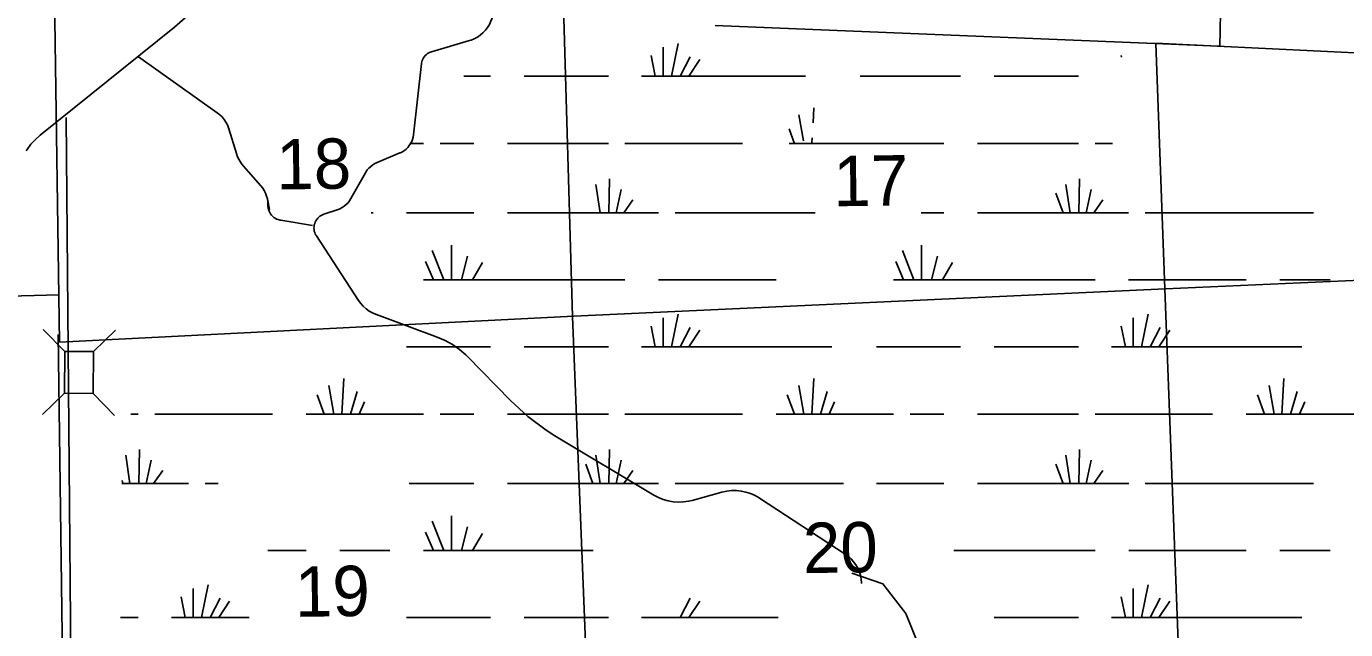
# Model space of a CAD drawing. Extents: x 2480962 to 2688785, y 277103 to 599240.
# Drawn here: x 2579387 to 2591178, y 574347 to 579739 of the extents above; entities that cross this region are included whole.
import ezdxf

# ---------------------------------------------------------------- set-up
doc = ezdxf.new("R2010")
doc.units = 0
for name, color, linetype in [('Section Lines', 7, 'Continuous'), ('Section Numbers', 7, 'Continuous'), ('Swamps', 7, 'Continuous'), ('Township and Range lines', 7, 'Continuous'), ('Uninventoried Roads and Features', 7, 'Continuous')]:
    doc.layers.add(name, color=color, linetype=linetype)

msp = doc.modelspace()

# ---------------------------------------------------------------- linework, layer by layer
at = {"layer": 'Section Lines'}
for p, q in [((2590087.443, 581121.846), (2590054.17, 579562.115)), ((2584267.503, 577146.982), (2584189.499, 579814.128)), ((2585542.28, 579747.426), (2589472.553, 579587.785)), ((2589478.215, 579590.035), (2594803.272, 579331.899)), ((2589481.953, 579587.371), (2589561.411, 577391.766)), ((2594877.697, 577627.452), (2589567.422, 577392.044)), ((2579677.905, 577340.767), (2574371.033, 577177.653)), ((2589567.422, 577392.044), (2584281.478, 577147.498)), ((2589561.411, 577391.766), (2589761.914, 572088.582)), ((2584281.478, 577147.498), (2579684.033, 576915.698)), ((2584477.305, 571862.155), (2584267.503, 577146.982))]:
    msp.add_line(p, q, dxfattribs=at)
at = {"layer": 'Swamps'}
msp.add_line((2589472.553, 579587.785), (2590045.538, 579562.534), dxfattribs=at)
for points in [[(2585078.559, 579553.457), (2585078.565, 579293.64)], [(2585212.308, 579586.897), (2585152.815, 579293.641)], [(2584971.061, 579479.266), (2585008.065, 579293.638)], [(2585319.811, 579468.084), (2585230.815, 579293.642)], [(2585405.312, 579442.148), (2585308.815, 579293.644)], [(2589172.31, 579479.276), (2589176.061, 579464.4)], [(2583297.066, 579293.672), (2583534.566, 579293.676)], [(2583835.316, 579293.681), (2584588.815, 579293.694)], [(2584885.565, 579293.636), (2585008.065, 579293.638)], [(2585008.065, 579293.638), (2585078.565, 579293.64)], [(2585078.565, 579293.64), (2585152.815, 579293.641)], [(2585152.815, 579293.641), (2585230.815, 579293.642)], [(2585230.815, 579293.642), (2585308.815, 579293.644)], [(2585308.815, 579293.644), (2586349.49, 579293.661)], [(2586840.315, 579293.67), (2587736.065, 579293.685)], [(2588036.565, 579293.69), (2588790.065, 579293.641)], [(2586292.323, 578948.53), (2586332.902, 578714.992)], [(2586425.822, 579011.596), (2586417.97, 578876.08)], [(2586251.971, 578690.628), (2586204.196, 578822.898)], [(2586410.332, 578744.26), (2586407.689, 578698.638)], [(2582814.58, 578692.405), (2582937.08, 578692.407)], [(2583085.58, 578692.409), (2583386.33, 578692.414)], [(2583686.83, 578692.419), (2584588.83, 578692.435)], [(2584737.08, 578692.437), (2585787.58, 578692.392)], [(2586205.93, 578692.399), (2587587.579, 578692.423)], [(2587888.079, 578692.428), (2588790.079, 578692.381)], [(2588938.579, 578692.384), (2589094.329, 578692.387)], [(2584599.837, 578376.93), (2584592.344, 578072.612)], [(2588801.087, 578376.938), (2588793.844, 578072.621)], [(2584477.338, 578324.989), (2584514.594, 578072.611)], [(2584703.839, 578280.43), (2584659.344, 578072.613)], [(2588589.59, 578247.058), (2588652.844, 578072.619)], [(2588678.588, 578324.998), (2588715.844, 578072.62)], [(2588905.089, 578280.439), (2588860.594, 578072.623)], [(2584807.592, 578187.618), (2584726.094, 578072.614)], [(2589009.091, 578187.627), (2588927.344, 578072.624)], [(2582469.595, 578072.576), (2582488.095, 578072.576)], [(2582784.845, 578072.581), (2583386.094, 578072.592)], [(2583686.844, 578072.597), (2584451.344, 578072.61)], [(2584451.344, 578072.61), (2584514.594, 578072.611)], [(2584514.594, 578072.611), (2584592.344, 578072.612)], [(2584592.344, 578072.612), (2584659.344, 578072.613)], [(2584659.344, 578072.613), (2584726.094, 578072.614)], [(2584726.094, 578072.614), (2585037.844, 578072.62)], [(2585186.344, 578072.56), (2586436.25, 578072.581)], [(2587385.87, 578072.597), (2587587.594, 578072.601)], [(2587888.094, 578072.606), (2588652.844, 578072.619)], [(2588652.844, 578072.619), (2588715.844, 578072.62)], [(2588715.844, 578072.62), (2588793.844, 578072.621)], [(2588793.844, 578072.621), (2588860.594, 578072.623)], [(2588860.594, 578072.623), (2588927.344, 578072.624)], [(2588927.344, 578072.624), (2589239.094, 578072.566)], [(2589387.594, 578072.568), (2590890.594, 578072.594)], [(2583185.851, 577783.084), (2583185.859, 577475.017)], [(2587387.101, 577783.093), (2587387.108, 577475.025)], [(2582955.605, 577638.328), (2583026.109, 577475.014)], [(2583015.102, 577734.83), (2583119.109, 577475.016)], [(2583330.604, 577686.585), (2583274.859, 577475.018)], [(2587157.104, 577638.337), (2587227.608, 577475.022)], [(2587216.352, 577734.839), (2587320.358, 577475.024)], [(2587531.853, 577686.594), (2587476.108, 577475.026)], [(2583464.105, 577627.211), (2583375.109, 577475.02)], [(2587665.605, 577627.22), (2587576.358, 577475.028)], [(2582937.109, 577475.013), (2583026.109, 577475.014)], [(2583026.109, 577475.014), (2583119.109, 577475.016)], [(2583119.109, 577475.016), (2583185.859, 577475.017)], [(2583185.859, 577475.017), (2583274.859, 577475.018)], [(2583274.859, 577475.018), (2583375.109, 577475.02)], [(2583375.109, 577475.02), (2584737.108, 577475.043)], [(2585037.858, 577475.048), (2586088.108, 577475.066)], [(2587138.358, 577475.021), (2587227.608, 577475.022)], [(2587227.608, 577475.022), (2587320.358, 577475.024)], [(2587320.358, 577475.024), (2587387.108, 577475.025)], [(2587387.108, 577475.025), (2587476.108, 577475.026)], [(2587476.108, 577475.026), (2587576.358, 577475.028)], [(2587576.358, 577475.028), (2588938.608, 577475.051)], [(2589239.108, 577475.056), (2590289.358, 577475.074)], [(2590590.108, 577475.079), (2591039.108, 577475.025)], [(2585212.116, 577166.983), (2585152.873, 576873.791)], [(2589413.615, 577166.992), (2589354.122, 576873.798)], [(2584971.118, 577059.353), (2585008.123, 576873.788)], [(2585078.616, 577133.606), (2585078.623, 576873.789)], [(2585319.868, 577048.233), (2585230.873, 576873.792)], [(2589172.368, 577059.361), (2589209.372, 576873.796)], [(2589279.866, 577133.614), (2589279.872, 576873.797)], [(2589521.118, 577048.242), (2589432.122, 576873.8)], [(2585405.119, 577022.234), (2585308.623, 576873.793)], [(2589606.619, 577022.243), (2589510.122, 576873.801)], [(2582784.873, 576873.813), (2583534.623, 576873.763)], [(2583835.373, 576873.769), (2584588.623, 576873.781)], [(2584885.623, 576873.786), (2585008.123, 576873.788)], [(2585008.123, 576873.788), (2585078.623, 576873.789)], [(2585078.623, 576873.789), (2585152.873, 576873.791)], [(2585152.873, 576873.791), (2585230.873, 576873.792)], [(2585230.873, 576873.792), (2585308.623, 576873.793)], [(2585308.623, 576873.793), (2586585.373, 576873.815)], [(2586986.373, 576873.759), (2587736.122, 576873.771)], [(2588036.622, 576873.776), (2588790.122, 576873.789)], [(2589086.872, 576873.794), (2589209.372, 576873.796)], [(2589209.372, 576873.796), (2589279.872, 576873.797)], [(2589279.872, 576873.797), (2589354.122, 576873.798)], [(2589354.122, 576873.798), (2589432.122, 576873.8)], [(2589432.122, 576873.8), (2589510.122, 576873.801)], [(2589510.122, 576873.801), (2590786.872, 576873.76)], [(2582224.629, 576591.737), (2582205.887, 576272.544)], [(2586425.879, 576591.683), (2586407.387, 576272.552)], [(2590627.129, 576591.69), (2590608.637, 576272.56)], [(2582090.881, 576528.609), (2582135.387, 576272.543)], [(2582343.382, 576476.674), (2582283.887, 576272.545)], [(2586292.381, 576528.616), (2586336.887, 576272.551)], [(2586544.632, 576476.683), (2586485.387, 576272.554)], [(2590493.631, 576528.625), (2590538.137, 576272.558)], [(2590745.882, 576476.69), (2590686.637, 576272.499)], [(2581987.133, 576446.981), (2582050.137, 576272.541)], [(2582410.134, 576383.862), (2582361.887, 576272.546)], [(2586188.383, 576446.988), (2586251.387, 576272.55)], [(2586611.384, 576383.869), (2586563.137, 576272.555)], [(2590389.633, 576446.997), (2590452.887, 576272.557)], [(2590812.884, 576383.878), (2590764.637, 576272.5)], [(2580320.637, 576272.512), (2580387.387, 576272.513)], [(2580535.887, 576272.516), (2581586.137, 576272.533)], [(2581886.887, 576272.538), (2582050.137, 576272.541)], [(2582050.137, 576272.541), (2582135.387, 576272.543)], [(2582135.387, 576272.543), (2582205.887, 576272.544)], [(2582205.887, 576272.544), (2582283.887, 576272.545)], [(2582283.887, 576272.545), (2582361.887, 576272.546)], [(2582361.887, 576272.546), (2582937.137, 576272.494)], [(2583085.637, 576272.497), (2583386.137, 576272.502)], [(2583686.887, 576272.507), (2584588.637, 576272.522)], [(2584737.137, 576272.524), (2585787.637, 576272.542)], [(2586088.137, 576272.547), (2586251.387, 576272.55)], [(2586251.387, 576272.55), (2586336.887, 576272.551)], [(2586336.887, 576272.551), (2586407.387, 576272.552)], [(2586407.387, 576272.552), (2586485.387, 576272.554)], [(2586485.387, 576272.554), (2586563.137, 576272.555)], [(2586563.137, 576272.555), (2587138.387, 576272.502)], [(2587286.887, 576272.504), (2587587.637, 576272.509)], [(2587888.137, 576272.514), (2588790.137, 576272.529)], [(2588938.637, 576272.532), (2589988.887, 576272.549)], [(2590289.387, 576272.554), (2590452.887, 576272.557)], [(2590452.887, 576272.557), (2590538.137, 576272.558)], [(2590538.137, 576272.558), (2590608.637, 576272.56)], [(2590608.637, 576272.56), (2590686.637, 576272.499)], [(2590686.637, 576272.499), (2590764.637, 576272.5)], [(2590764.637, 576272.5), (2591321.137, 576272.51)], [(2580276.146, 575905.069), (2580313.151, 575652.691)], [(2580398.644, 575957.072), (2580391.151, 575652.692)], [(2584477.396, 575905.076), (2584514.401, 575652.698)], [(2584599.894, 575957.079), (2584592.401, 575652.699)], [(2588678.645, 575905.084), (2588715.901, 575652.706)], [(2588801.144, 575957.024), (2588793.651, 575652.707)], [(2580502.397, 575860.572), (2580457.901, 575652.693)], [(2580606.399, 575767.759), (2580524.651, 575652.694)], [(2584388.397, 575827.136), (2584451.401, 575652.697)], [(2584703.897, 575860.579), (2584659.151, 575652.7)], [(2584807.649, 575767.767), (2584726.151, 575652.701)], [(2588589.647, 575827.144), (2588652.651, 575652.705)], [(2588905.147, 575860.524), (2588860.651, 575652.708)], [(2589009.149, 575767.775), (2588927.401, 575652.709)], [(2580238.901, 575652.689), (2580250.151, 575652.69)], [(2580242.651, 575678.69), (2580250.151, 575652.69)], [(2580250.151, 575652.69), (2580313.151, 575652.691)], [(2580313.151, 575652.691), (2580391.151, 575652.692)], [(2580391.151, 575652.692), (2580457.901, 575652.693)], [(2580457.901, 575652.693), (2580524.651, 575652.694)], [(2580524.651, 575652.694), (2580836.401, 575652.699)], [(2580984.901, 575652.702), (2581099.901, 575652.704)], [(2582807.151, 575652.732), (2583386.151, 575652.679)], [(2583686.901, 575652.684), (2584451.401, 575652.697)], [(2584451.401, 575652.697), (2584514.401, 575652.698)], [(2584514.401, 575652.698), (2584592.401, 575652.699)], [(2584592.401, 575652.699), (2584659.151, 575652.7)], [(2584659.151, 575652.7), (2584726.151, 575652.701)], [(2584726.151, 575652.701), (2585037.901, 575652.707)], [(2585186.151, 575652.709), (2586689.401, 575652.734)], [(2586986.401, 575652.739), (2587587.651, 575652.687)], [(2587888.151, 575652.692), (2588652.651, 575652.705)], [(2588652.651, 575652.705), (2588715.901, 575652.706)], [(2588715.901, 575652.706), (2588793.651, 575652.707)], [(2588793.651, 575652.707), (2588860.651, 575652.708)], [(2588860.651, 575652.708), (2588927.401, 575652.709)], [(2588927.401, 575652.709), (2589239.151, 575652.715)], [(2589387.651, 575652.717), (2590890.651, 575652.742)], [(2583015.159, 575314.98), (2583118.916, 575055.165)], [(2583185.908, 575363.234), (2583185.916, 575055.166)], [(2582955.662, 575218.478), (2583026.166, 575055.164)], [(2583330.661, 575266.735), (2583274.916, 575055.168)], [(2583464.162, 575207.361), (2583375.166, 575055.169)], [(2581545.416, 575055.139), (2581886.916, 575055.145)], [(2582187.416, 575055.15), (2582636.416, 575055.157)], [(2582937.166, 575055.162), (2583026.166, 575055.164)], [(2583026.166, 575055.164), (2583118.916, 575055.165)], [(2583118.916, 575055.165), (2583185.916, 575055.166)], [(2583185.916, 575055.166), (2583274.916, 575055.168)], [(2583274.916, 575055.168), (2583375.166, 575055.169)], [(2583375.166, 575055.169), (2584453.849, 575055.187)], [(2587676.76, 575055.174), (2588938.416, 575055.137)], [(2589239.166, 575055.142), (2590289.416, 575055.159)], [(2590590.166, 575055.164), (2591039.166, 575055.172)], [(2580877.424, 574713.686), (2580877.43, 574453.869)], [(2581010.923, 574747.125), (2580951.43, 574453.87)], [(2589279.924, 574713.7), (2589279.93, 574453.883)], [(2589413.673, 574747.14), (2589354.18, 574453.884)], [(2580769.675, 574639.495), (2580806.68, 574453.931)], [(2581118.676, 574628.313), (2581029.43, 574453.871)], [(2581203.926, 574602.376), (2581107.43, 574453.872)], [(2585319.926, 574628.32), (2585230.93, 574453.879)], [(2585405.176, 574602.384), (2585308.68, 574453.88)], [(2589172.426, 574639.509), (2589209.43, 574453.882)], [(2589521.176, 574628.328), (2589432.18, 574453.885)], [(2589606.676, 574602.391), (2589510.18, 574453.887)], [(2580227.93, 574453.921), (2580387.43, 574453.924)], [(2580684.43, 574453.928), (2580806.68, 574453.931)], [(2580806.68, 574453.931), (2580877.43, 574453.869)], [(2580877.43, 574453.869), (2580951.43, 574453.87)], [(2580951.43, 574453.87), (2581029.43, 574453.871)], [(2581029.43, 574453.871), (2581107.43, 574453.872)], [(2581107.43, 574453.872), (2581379.581, 574453.877)], [(2582784.93, 574453.9), (2583534.68, 574453.913)], [(2583835.43, 574453.918), (2584588.68, 574453.93)], [(2584885.68, 574453.873), (2585008.18, 574453.875)], [(2585008.18, 574453.875), (2585078.68, 574453.876)], [(2585078.68, 574453.876), (2585152.93, 574453.878)], [(2585152.93, 574453.878), (2585230.93, 574453.879)], [(2585230.93, 574453.879), (2585308.68, 574453.88)], [(2585308.68, 574453.88), (2586107.8, 574453.893)], [(2588036.68, 574453.925), (2588790.18, 574453.875)], [(2589086.93, 574453.88), (2589209.43, 574453.882)], [(2589209.43, 574453.882), (2589279.93, 574453.883)], [(2589279.93, 574453.883), (2589354.18, 574453.884)], [(2589354.18, 574453.884), (2589432.18, 574453.885)], [(2589432.18, 574453.885), (2589510.18, 574453.887)], [(2589510.18, 574453.887), (2590786.93, 574453.908)]]:
    msp.add_lwpolyline(points, dxfattribs=at)
at = {"layer": 'Township and Range lines'}
for p, q in [((2579639.378, 580013.263), (2579684.033, 576915.698)), ((2579672.726, 576983.736), (2579881.227, 561341.58))]:
    msp.add_line(p, q, dxfattribs=at)
at = {"layer": 'Uninventoried Roads and Features'}
for p, q in [((2580712.32, 579731.344), (2579511.391, 578767.759)), ((2583346.38, 579612.19), (2583008.004, 579513.186)), ((2580389.448, 579466.421), (2581093.839, 578967.348)), ((2582919.042, 579407.35), (2582847.387, 578769.299)), ((2579742.837, 578923.878), (2579814.367, 570642.696)), ((2581197.383, 578823.909), (2581264.479, 578603.999)), ((2582726.317, 578608.157), (2582522.086, 578523.268)), ((2581327.45, 578491.034), (2581483.6, 578313.331)), ((2582417.237, 578430.036), (2582288.356, 578200.21)), ((2581558.739, 578101.448), (2581541.429, 578194.386)), ((2581659.979, 578005.886), (2581944.725, 577958.957)), ((2582165.805, 578099.523), (2582047.14, 578060.749)), ((2581978.831, 577866.32), (2582355.971, 577289.727)), ((2582515.152, 577163.024), (2583059.316, 576962.538)), ((2579730.758, 576834.461), (2579538.455, 577030.98)), ((2579986.743, 576831.686), (2580183.262, 577023.99)), ((2579730.758, 576834.461), (2579726.693, 576459.484)), ((2579986.743, 576831.686), (2579730.758, 576834.461)), ((2579982.678, 576456.709), (2579986.743, 576831.686)), ((2583326.173, 576789.815), (2583717.137, 576390.569)), ((2579728.049, 576460.811), (2579531.531, 576268.508)), ((2579726.693, 576459.484), (2579982.678, 576456.709)), ((2579982.677, 576456.709), (2580174.981, 576260.19)), ((2584110.254, 576080.219), (2584995.095, 575548.997)), ((2585338.22, 575501.998), (2585604.172, 575575.154)), ((2585941.096, 575522.291), (2586704.978, 575022.156))]:
    msp.add_line(p, q, dxfattribs=at)
for points in [[(2581093.534, 580188.045), (2581011.394, 580053.726), (2580915.665, 579928.728), (2580807.394, 579814.421), (2580712.32, 579731.344)], [(2583557.408, 579844.785), (2583549.929, 579814.206), (2583539.295, 579784.575), (2583525.623, 579756.218), (2583509.06, 579729.446), (2583489.79, 579704.552), (2583468.024, 579681.808), (2583443.999, 579661.464), (2583417.98, 579643.744), (2583390.251, 579628.84), (2583361.116, 579616.916), (2583346.38, 579612.19)], [(2583008.004, 579513.186), (2582995.677, 579508.867), (2582983.87, 579503.283), (2582972.711, 579496.496), (2582962.322, 579488.579), (2582952.818, 579479.62), (2582944.303, 579469.717), (2582936.869, 579458.978), (2582930.598, 579447.52), (2582925.559, 579435.47), (2582921.809, 579422.959), (2582919.385, 579410.124), (2582919.042, 579407.35)], [(2581093.839, 578967.348), (2581116.313, 578949.588), (2581136.809, 578929.575), (2581155.099, 578907.529), (2581170.986, 578883.691), (2581184.293, 578858.324), (2581194.877, 578831.706), (2581197.383, 578823.909)], [(2579511.391, 578767.759), (2579467.695, 578728.771), (2579428.315, 578685.429), (2579393.682, 578638.207), (2579385.775, 578625.797)], [(2582847.387, 578769.299), (2582843.991, 578748.801), (2582838.471, 578728.771), (2582830.887, 578709.427), (2582821.323, 578690.982), (2582809.883, 578673.637), (2582796.693, 578657.584), (2582781.897, 578642.997), (2582765.658, 578630.037), (2582748.153, 578618.845), (2582729.574, 578609.545), (2582726.317, 578608.157)], [(2581264.48, 578603.999), (2581275.444, 578573.82), (2581289.503, 578544.953), (2581306.502, 578517.714), (2581326.255, 578492.402), (2581327.45, 578491.034)], [(2582522.086, 578523.268), (2582501.816, 578513.569), (2582482.67, 578501.805), (2582464.86, 578488.103), (2582448.579, 578472.616), (2582434.007, 578455.51), (2582421.302, 578436.976), (2582417.237, 578430.036)], [(2581483.6, 578313.331), (2581499.779, 578292.849), (2581513.729, 578270.788), (2581525.297, 578247.39), (2581534.355, 578222.91), (2581540.806, 578197.617), (2581544.576, 578171.79), (2581545.627, 578145.709), (2581545.591, 578143.545)], [(2581545.591, 578143.545), (2581546.043, 578129.25), (2581547.987, 578115.081), (2581551.4, 578101.192), (2581556.247, 578087.736), (2581562.474, 578074.861), (2581570.013, 578062.707), (2581578.78, 578051.407), (2581588.681, 578041.086), (2581599.607, 578031.857), (2581611.437, 578023.819), (2581624.042, 578017.063), (2581637.285, 578011.661), (2581651.019, 578007.673), (2581659.979, 578005.886)], [(2582288.356, 578200.21), (2582276.157, 578180.9), (2582262.005, 578162.971), (2582246.059, 578146.619), (2582228.489, 578132.024), (2582209.49, 578119.345), (2582189.271, 578108.722), (2582168.051, 578100.27), (2582165.805, 578099.523)], [(2582047.14, 578060.749), (2582034.464, 578055.858), (2582022.369, 578049.671), (2582010.987, 578042.252), (2582000.443, 578033.685), (2581990.853, 578024.062), (2581982.32, 578013.489), (2581974.939, 578002.083), (2581968.792, 577989.967), (2581963.944, 577977.275), (2581960.45, 577964.146), (2581958.346, 577950.724), (2581957.658, 577937.154), (2581958.392, 577923.588), (2581960.539, 577910.173), (2581964.078, 577897.056), (2581968.968, 577884.38), (2581975.155, 577872.285), (2581978.831, 577866.32)], [(2582355.971, 577289.727), (2582376, 577262.348), (2582398.781, 577237.213), (2582424.066, 577214.597), (2582451.575, 577194.748), (2582481.009, 577177.882), (2582512.044, 577164.187), (2582515.152, 577163.024)], [(2583059.316, 576962.538), (2583128.923, 576932.668), (2583195.027, 576895.685), (2583256.903, 576851.995), (2583313.873, 576802.077), (2583326.173, 576789.815)], [(2583717.137, 576390.569), (2583868.767, 576251.136), (2584034.14, 576128.317), (2584110.254, 576080.219)], [(2584995.095, 575548.997), (2585035.762, 575527.394), (2585078.466, 575510.158), (2585122.736, 575497.481), (2585168.089, 575489.502), (2585214.027, 575486.307), (2585260.048, 575487.932), (2585305.647, 575494.357), (2585338.22, 575501.998)], [(2585604.172, 575575.154), (2585646.543, 575584.454), (2585689.654, 575589.274), (2585733.032, 575589.561), (2585776.203, 575585.313), (2585818.694, 575576.575), (2585860.039, 575563.444), (2585899.783, 575546.062), (2585937.495, 575524.622), (2585941.096, 575522.291)], [(2586704.978, 575022.156), (2586732.539, 575001.975), (2586757.839, 574979.023), (2586780.602, 574953.552), (2586800.578, 574925.841), (2586817.547, 574896.194), (2586831.325, 574864.936), (2586841.76, 574832.41), (2586848.738, 574798.969), (2586852.182, 574764.984), (2586852.402, 574759.523)], [(2586763.992, 574851.666), (2587042.79, 574755.852), (2587247.809, 574491.552), (2587360.772, 574210.896), (2587261.218, 574064.812), (2587137.089, 573964.362), (2587148.173, 569683.527)]]:
    msp.add_lwpolyline(points, dxfattribs=at)

# ---------------------------------------------------------------- texts
at = {"layer": 'Section Numbers'}
for s, rotation, p in [('18', 0.8221639, (2581623.66, 578280.51)), ('17', 0.8221611, (2586602.665, 578130.439)), ('20', 0.8221417, (2586330.443, 574851.287)), ('19', 0.8221389, (2581790.396, 574460.335))]:
    msp.add_text(s, height=450, rotation=rotation, dxfattribs=at).set_placement(p)

doc.saveas('drawing.dxf')
